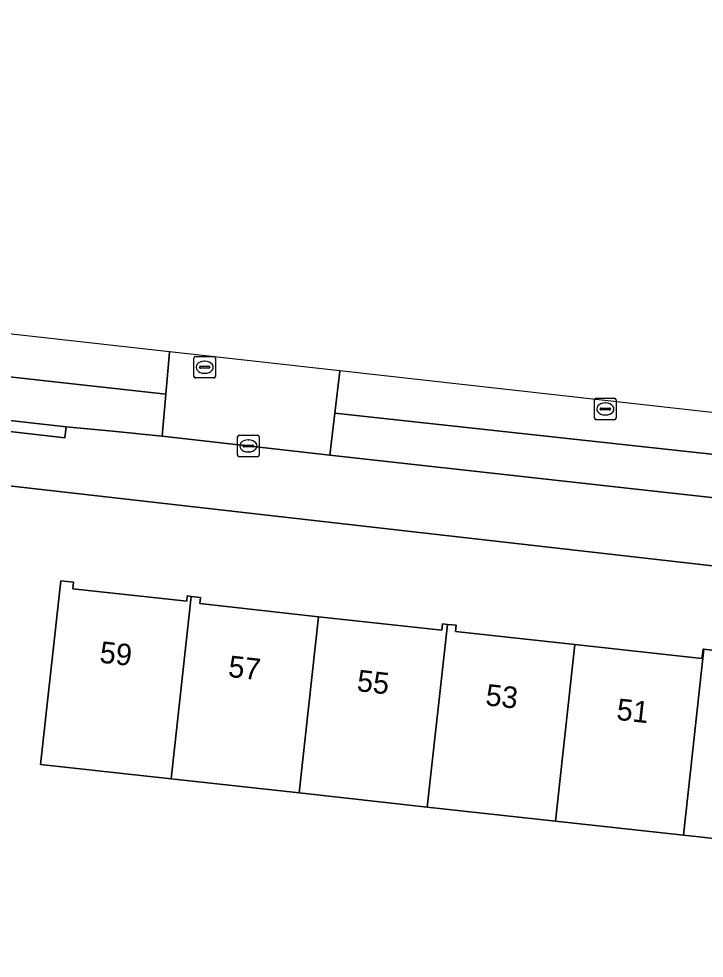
# Model space of a CAD drawing. Extents: x 162026 to 163502, y 387295 to 388169.
# Drawn here: x 162462.54 to 162494.43, y 388096.27 to 388139.98 of the extents above; entities that cross this region are included whole.
import ezdxf

# ---------------------------------------------------------------- set-up
doc = ezdxf.new("R2010")
doc.units = 0
for name, color, linetype in [('IMGEO_Erf', 7, 'Continuous'), ('IMGEO_Kolk', 7, 'Continuous'), ('IMGEO_Pand', 7, 'Continuous'), ('IMGEO_Pand_nummerreeks', 7, 'Continuous'), ('IMGEO_Parkeervlak_open', 7, 'Continuous'), ('IMGEO_Rijbaan_lokaal_gesloten', 7, 'Continuous'), ('IMGEO_Rijbaan_lokaal_open', 7, 'Continuous'), ('IMGEO_Rioolput', 7, 'Continuous'), ('IMGEO_Voetpad_open', 7, 'Continuous')]:
    doc.layers.add(name, color=color, linetype=linetype)

msp = doc.modelspace()

# ---------------------------------------------------------------- linework, layer by layer
at = {"layer": 'IMGEO_Erf'}
for points in [[(162521.03, 388087.62), (162522.093, 388108.592), (162522.094, 388108.872), (162522.071, 388109.151), (162522.022, 388109.427), (162521.949, 388109.698), (162521.852, 388109.961), (162521.732, 388110.214), (162521.59, 388110.455), (162521.427, 388110.683), (162521.244, 388110.895), (162521.043, 388111.09), (162520.826, 388111.267), (162520.593, 388111.423), (162520.348, 388111.558), (162520.091, 388111.67), (162519.825, 388111.759), (162519.553, 388111.824), (162519.299, 388111.862), (162500, 388113.941), (162497.829, 388114.188), (162461.383, 388118.329)], [(162499.422, 388101.344), (162493.463, 388101.998), (162487.504, 388102.653), (162481.544, 388103.308), (162475.585, 388103.963), (162469.626, 388104.618), (162463.548, 388105.286), (162464.487, 388113.836), (162465.082, 388113.77), (162465.049, 388113.466), (162470.349, 388112.883), (162470.376, 388113.127), (162470.559, 388113.107), (162470.99, 388113.059), (162470.958, 388112.77), (162476.487, 388112.163), (162482.22, 388111.533), (162482.253, 388111.832), (162482.478, 388111.807), (162482.893, 388111.762), (162482.861, 388111.473), (162488.406, 388110.864), (162494.323, 388110.214), (162494.371, 388110.653), (162494.414, 388110.648), (162494.912, 388110.594)]]:
    msp.add_lwpolyline(points, dxfattribs=at)
at = {"layer": 'IMGEO_Kolk'}
for p, q in [((162472.794, 388120.608), (162473.646, 388120.608)), ((162472.719, 388119.682), (162472.719, 388120.534)), ((162473.021, 388120.151), (162473.419, 388120.151)), ((162473.207, 388120.388), (162473.232, 388120.388)), ((162473.72, 388120.534), (162473.72, 388119.682)), ((162472.978, 388120.102), (162472.978, 388120.114)), ((162473.416, 388120.065), (162473.018, 388120.065)), ((162473.23, 388119.828), (162473.205, 388119.828)), ((162473.462, 388120.114), (162473.462, 388120.102)), ((162473.646, 388119.608), (162472.794, 388119.608))]:
    msp.add_line(p, q, dxfattribs=at)
for points in [[(162472.794, 388120.608), (162473.646, 388120.608)], [(162472.719, 388119.682), (162472.719, 388120.534)], [(162473.72, 388120.534), (162473.72, 388119.682)], [(162473.646, 388119.608), (162472.794, 388119.608)]]:
    msp.add_lwpolyline(points, dxfattribs=at)
for centre, radius, start, end in [((162472.796, 388120.532), 0.0765, 91.552, 178.448), ((162472.796, 388120.532), 0.0765, 91.552, 178.448), ((162473.644, 388120.532), 0.0765, 1.552, 88.448), ((162473.644, 388120.532), 0.0765, 1.552, 88.448), ((162473.018, 388120.111), 0.0403, 85.8775, 175.7526), ((162473.423, 388120.113), 0.0386, 1.7309, 96.639), ((162473.015, 388120.101), 0.0366, 178.938, 274.7102), ((162473.419, 388120.108), 0.043, 264.8664, 352.4533), ((162472.796, 388119.684), 0.0765, 181.552, 268.448), ((162472.796, 388119.684), 0.0765, 181.552, 268.448), ((162473.644, 388119.684), 0.0765, 271.552, 358.448), ((162473.644, 388119.684), 0.0765, 271.552, 358.448)]:
    msp.add_arc(centre, radius, start, end, dxfattribs=at)
for centre, major_axis, ratio, start_param, end_param in [((162473.206, 388120.108), (-0.387, 0.002), 0.722429, 4.712389, 7.853982), ((162473.231, 388120.108), (-0.39, 0.002), 0.717154, 1.570796, 4.712389)]:
    msp.add_ellipse(centre, major_axis=major_axis, ratio=ratio, start_param=start_param, end_param=end_param, dxfattribs=at)
at = {"layer": 'IMGEO_Pand'}
for points in [[(162470.559, 388113.107), (162470.376, 388113.127), (162470.349, 388112.883), (162465.049, 388113.466), (162465.082, 388113.77), (162464.487, 388113.836), (162463.548, 388105.286), (162469.626, 388104.618)], [(162469.626, 388104.618), (162475.585, 388103.963), (162476.487, 388112.163), (162470.958, 388112.77), (162470.99, 388113.059), (162470.559, 388113.107)], [(162482.478, 388111.807), (162482.253, 388111.832), (162482.22, 388111.533), (162476.487, 388112.163), (162475.585, 388103.963), (162481.544, 388103.308)], [(162481.544, 388103.308), (162487.504, 388102.653), (162488.406, 388110.864), (162482.861, 388111.473), (162482.893, 388111.762), (162482.478, 388111.807)], [(162494.414, 388110.648), (162494.371, 388110.653), (162494.323, 388110.214), (162488.406, 388110.864), (162487.504, 388102.653), (162493.463, 388101.998)], [(162500, 388106.6), (162500.331, 388109.612), (162500, 388109.648), (162494.87, 388110.212), (162494.912, 388110.594), (162494.414, 388110.648), (162493.463, 388101.998), (162499.422, 388101.344)]]:
    msp.add_lwpolyline(points, close=True, dxfattribs=at)
at = {"layer": 'IMGEO_Parkeervlak_open'}
msp.add_lwpolyline([(162339.8, 388135.036), (162340.937, 388134.869), (162341.003, 388134.859), (162345.244, 388134.404), (162398.006, 388128.568), (162403.381, 388127.958), (162457.831, 388121.78), (162464.734, 388120.996), (162466.889, 388120.801), (162469.212, 388120.556), (162469.382, 388122.511), (162404.144, 388129.742)], dxfattribs=at)
msp.add_lwpolyline([(162477.241, 388121.64), (162477.014, 388119.673), (162498.114, 388117.331), (162502.816, 388116.809), (162503.034, 388118.829)], close=True, dxfattribs=at)
at = {"layer": 'IMGEO_Rijbaan_lokaal_gesloten'}
for points in [[(162469.552, 388124.48), (162461.215, 388125.411), (162338.247, 388139.147), (162330.752, 388139.984), (162330.287, 388135.812)], [(162335.207, 388137.369), (162336.935, 388137.183), (162337.026, 388137.174), (162364.801, 388134.263), (162404.144, 388129.742), (162469.382, 388122.511), (162469.552, 388124.479), (162469.552, 388124.48)]]:
    msp.add_lwpolyline(points, dxfattribs=at)
at = {"layer": 'IMGEO_Rijbaan_lokaal_open'}
msp.add_lwpolyline([(162477.466, 388123.596), (162469.552, 388124.48), (162469.552, 388124.479), (162469.382, 388122.511), (162469.212, 388120.556), (162477.014, 388119.673), (162477.241, 388121.64), (162477.466, 388123.595)], close=True, dxfattribs=at)
msp.add_lwpolyline([(162503.237, 388120.717), (162477.466, 388123.596), (162477.466, 388123.595), (162477.241, 388121.64), (162503.034, 388118.829), (162503.237, 388120.717)], dxfattribs=at)
at = {"layer": 'IMGEO_Rioolput'}
for p, q in [((162470.684, 388123.344), (162470.684, 388124.196)), ((162470.759, 388124.27), (162471.611, 388124.27)), ((162471.685, 388124.196), (162471.685, 388123.344)), ((162470.943, 388123.764), (162470.943, 388123.776)), ((162471.381, 388123.727), (162470.983, 388123.727)), ((162470.986, 388123.813), (162471.384, 388123.813)), ((162471.172, 388124.05), (162471.197, 388124.05)), ((162471.427, 388123.776), (162471.427, 388123.764)), ((162471.611, 388123.27), (162470.759, 388123.27)), ((162471.195, 388123.49), (162471.17, 388123.49)), ((162489.326, 388121.402), (162489.326, 388122.254)), ((162489.401, 388122.328), (162490.253, 388122.328)), ((162489.814, 388122.108), (162489.839, 388122.108)), ((162490.327, 388122.254), (162490.327, 388121.402)), ((162489.585, 388121.822), (162489.585, 388121.834)), ((162490.023, 388121.785), (162489.625, 388121.785)), ((162489.628, 388121.871), (162490.026, 388121.871)), ((162489.837, 388121.548), (162489.812, 388121.548)), ((162490.069, 388121.834), (162490.069, 388121.822)), ((162490.253, 388121.328), (162489.401, 388121.328))]:
    msp.add_line(p, q, dxfattribs=at)
for points in [[(162470.684, 388123.344), (162470.684, 388124.196)], [(162470.759, 388124.27), (162471.611, 388124.27)], [(162471.685, 388124.196), (162471.685, 388123.344)], [(162471.611, 388123.27), (162470.759, 388123.27)], [(162489.326, 388121.402), (162489.326, 388122.254)], [(162489.401, 388122.328), (162490.253, 388122.328)], [(162490.327, 388122.254), (162490.327, 388121.402)], [(162490.253, 388121.328), (162489.401, 388121.328)]]:
    msp.add_lwpolyline(points, dxfattribs=at)
for centre, radius, start, end in [((162470.761, 388124.194), 0.0765, 91.552, 178.448), ((162470.761, 388124.194), 0.0765, 91.552, 178.448), ((162471.609, 388124.194), 0.0765, 1.552, 88.448), ((162471.609, 388124.194), 0.0765, 1.552, 88.448), ((162470.983, 388123.773), 0.0403, 85.8775, 175.7526), ((162470.98, 388123.763), 0.0366, 178.938, 274.7102), ((162471.384, 388123.77), 0.043, 264.8664, 352.4533), ((162471.388, 388123.775), 0.0386, 1.7309, 96.639), ((162470.761, 388123.346), 0.0765, 181.552, 268.448), ((162470.761, 388123.346), 0.0765, 181.552, 268.448), ((162471.609, 388123.346), 0.0765, 271.552, 358.448), ((162471.609, 388123.346), 0.0765, 271.552, 358.448), ((162489.403, 388122.252), 0.0765, 91.552, 178.448), ((162489.403, 388122.252), 0.0765, 91.552, 178.448), ((162490.251, 388122.252), 0.0765, 1.552, 88.448), ((162490.251, 388122.252), 0.0765, 1.552, 88.448), ((162489.625, 388121.831), 0.0403, 85.8775, 175.7526), ((162489.622, 388121.821), 0.0366, 178.938, 274.7102), ((162490.026, 388121.828), 0.043, 264.8664, 352.4533), ((162490.03, 388121.833), 0.0386, 1.7309, 96.639), ((162489.403, 388121.404), 0.0765, 181.552, 268.448), ((162489.403, 388121.404), 0.0765, 181.552, 268.448), ((162490.251, 388121.404), 0.0765, 271.552, 358.448), ((162490.251, 388121.404), 0.0765, 271.552, 358.448)]:
    msp.add_arc(centre, radius, start, end, dxfattribs=at)
for centre, major_axis, ratio, start_param, end_param in [((162471.171, 388123.77), (-0.387, 0.002), 0.722429, 4.712389, 7.853982), ((162471.196, 388123.77), (-0.39, 0.002), 0.717154, 1.570796, 4.712389), ((162489.813, 388121.828), (-0.387, 0.002), 0.722429, 4.712389, 7.853982), ((162489.838, 388121.828), (-0.39, 0.002), 0.717154, 1.570796, 4.712389)]:
    msp.add_ellipse(centre, major_axis=major_axis, ratio=ratio, start_param=start_param, end_param=end_param, dxfattribs=at)
at = {"layer": 'IMGEO_Voetpad_open'}
for points in [[(162517.972, 388116.775), (162516.196, 388115.584), (162515.573, 388115.395), (162502.816, 388116.809), (162498.114, 388117.331), (162477.014, 388119.673), (162469.212, 388120.556), (162466.889, 388120.801), (162464.734, 388120.996), (162464.672, 388120.479), (162457.771, 388121.284), (162457.831, 388121.78), (162403.381, 388127.958), (162403.327, 388127.484), (162397.949, 388128.072), (162398.006, 388128.568), (162345.244, 388134.404)], [(162340.431, 388131.804), (162344.89, 388131.447), (162459.992, 388118.487), (162461.383, 388118.329), (162497.829, 388114.188), (162500, 388113.941), (162519.299, 388111.862), (162524.845, 388111.264)]]:
    msp.add_lwpolyline(points, dxfattribs=at)
msp.add_lwpolyline([(162464.734, 388120.996), (162457.831, 388121.78), (162457.771, 388121.284), (162464.672, 388120.479)], close=True, dxfattribs=at)

# ---------------------------------------------------------------- texts
at = {"layer": 'IMGEO_Pand_nummerreeks'}
for s, rotation, p in [('59', 353.6846, (162466.264, 388110.031)), ('57', 353.6846, (162472.249, 388109.369)), ('55', 353.6846, (162478.234, 388108.707)), ('53', 353.6846, (162484.219, 388108.044)), ('51', 353.686, (162490.316, 388107.37))]:
    msp.add_text(s, height=1, rotation=rotation, dxfattribs=at).set_placement(p)

doc.saveas('drawing.dxf')
